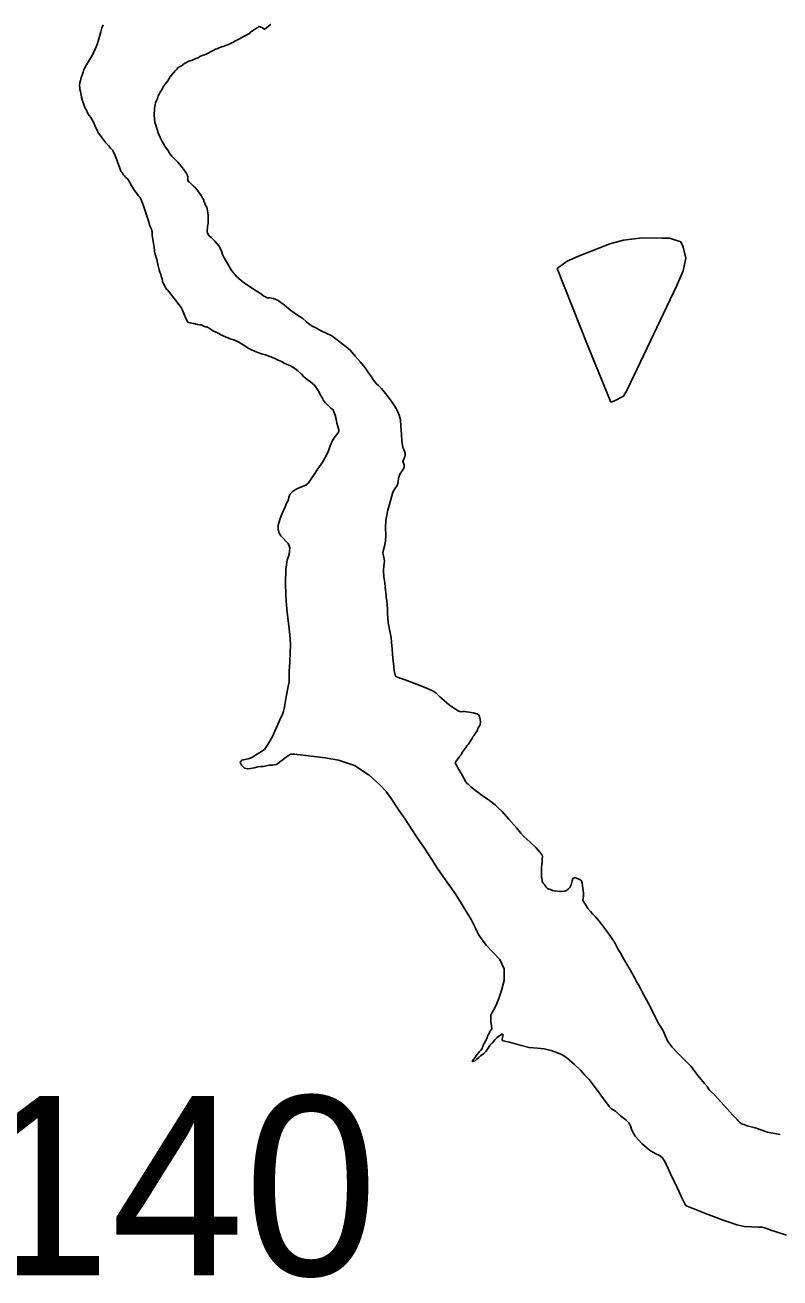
# Model space of a CAD drawing. Extents: x 1662474 to 1856135, y 779280 to 917889.
# Drawn here: x 1740276 to 1741488, y 796598 to 798611 of the extents above; entities that cross this region are included whole.
import ezdxf

# ---------------------------------------------------------------- set-up
doc = ezdxf.new("R2010")
doc.units = 0
for name, color, linetype in [('Cogo Default Point CELL', 7, 'Continuous'), ('Exist Hydrographic Lake Shore', 7, 'Continuous'), ('Exist Hydrographic Pond Under 1500 Sq Ft', 7, 'Continuous')]:
    doc.layers.add(name, color=color, linetype=linetype)

msp = doc.modelspace()

# ---------------------------------------------------------------- linework, layer by layer
at = {"layer": 'Exist Hydrographic Lake Shore'}
for points in [[(1740494.5, 798207.1), (1740493.8, 798210.5), (1740492.4, 798213.6), (1740491.4, 798217.6), (1740490, 798224.1), (1740487.6, 798234.1), (1740484.8, 798242.8), (1740484, 798247), (1740484, 798249.1), (1740483.2, 798253.6), (1740481.9, 798263.2), (1740480.2, 798273.2), (1740480, 798278.5), (1740479.5, 798280.3), (1740478.8, 798282.9), (1740476.6, 798288.2), (1740473.8, 798297.6), (1740470.1, 798309.2), (1740466.4, 798320.5), (1740463.2, 798328.9), (1740460.6, 798333.6), (1740457.8, 798336.8), (1740455.6, 798339.9), (1740452, 798345.1), (1740447.2, 798353), (1740442, 798361.7), (1740439.6, 798364.6), (1740437.5, 798366.4), (1740435.8, 798368.5), (1740434.1, 798370.1), (1740432.8, 798371.9), (1740431.8, 798374), (1740429.9, 798376.1), (1740428.1, 798380.8), (1740424.6, 798391.1), (1740420.8, 798401.3), (1740416.8, 798409.2), (1740413.1, 798413.1), (1740409.8, 798417.1), (1740406, 798421.2), (1740402.6, 798425.8), (1740399.2, 798429.9), (1740396.4, 798433.6), (1740394, 798437.2), (1740391.6, 798441.5), (1740390, 798444.9), (1740389.2, 798446.8), (1740387.9, 798449.1), (1740386.4, 798453.6), (1740384, 798458.2), (1740381.6, 798461.9), (1740379.2, 798465.6), (1740376.4, 798469.6), (1740374.5, 798474), (1740371.9, 798478.2), (1740370.4, 798482.9), (1740369, 798487.1), (1740367.8, 798490.8), (1740366.6, 798494.8), (1740365.9, 798498.7), (1740364.9, 798503.9), (1740364.2, 798507.9), (1740364, 798510.5), (1740363.5, 798512.9), (1740364, 798518.1), (1740364.9, 798521.8), (1740365.6, 798523.9), (1740366.4, 798526.5), (1740367.8, 798530.4), (1740369.2, 798535.2), (1740370.4, 798539.1), (1740372.5, 798542.8), (1740374.8, 798547), (1740378, 798552.2), (1740380.9, 798557.2), (1740383.8, 798561.9), (1740385.5, 798565.6), (1740386.9, 798568), (1740387.9, 798570.9), (1740390, 798575.6), (1740392.1, 798580.8), (1740393.8, 798586.4), (1740395.5, 798592.4), (1740397.6, 798599.8), (1740399.2, 798606.3), (1740401.2, 798611)], [(1740670.6, 798612.1), (1740663.5, 798606.3), (1740660.6, 798603.9), (1740656.4, 798606.6), (1740653.5, 798607.9), (1740651.8, 798608.4), (1740650.1, 798607.4), (1740647.2, 798605), (1740643.5, 798602.9), (1740640.6, 798600.8), (1740638.6, 798599.5), (1740636.5, 798597.1), (1740632, 798594.8), (1740626.8, 798592.1), (1740620.5, 798588.7), (1740616, 798586.4), (1740612.9, 798584.8), (1740610.8, 798583.4), (1740607.9, 798581.9), (1740602.4, 798579.5), (1740596.9, 798577.4), (1740594, 798576.4), (1740591.6, 798575.9), (1740587.9, 798574.2), (1740584.2, 798572.4), (1740581.9, 798571.9)], [(1740581.9, 798571.9), (1740579.2, 798570.3), (1740574.8, 798568), (1740570.1, 798565.6), (1740566.6, 798564.1), (1740564.2, 798563), (1740560.6, 798561.9), (1740556.4, 798560.1), (1740554, 798558.2), (1740550.4, 798556.7), (1740544.9, 798554.3), (1740538.9, 798552.5), (1740535.1, 798550.6), (1740532.2, 798549.1), (1740527.2, 798544.9), (1740522, 798542.2), (1740519.6, 798539.6), (1740517.6, 798537.6), (1740514.4, 798534.1), (1740511.2, 798529.9), (1740509.1, 798527.6), (1740507.6, 798524.7), (1740505.5, 798521.2), (1740502.6, 798517.6), (1740500.8, 798515.5), (1740498.4, 798512.6), (1740496, 798507.9), (1740493.1, 798503.1), (1740491.6, 798499.8), (1740490, 798496.9), (1740488.5, 798492.6), (1740486.6, 798488.4), (1740485.5, 798485.6), (1740485, 798482.4), (1740484, 798477.4), (1740483.8, 798472.7), (1740483.2, 798469.3), (1740483.2, 798466.1), (1740483.8, 798460.1), (1740484.2, 798454.1), (1740486.1, 798449.6), (1740487.1, 798445.9), (1740488.8, 798441.5), (1740490, 798437.6), (1740491.6, 798433.6), (1740493.4, 798429.1), (1740496.4, 798423.6), (1740499.2, 798418.1), (1740501.2, 798415.2), (1740503.1, 798412.6), (1740505.2, 798409.7), (1740507.4, 798406.1), (1740508.6, 798403.7), (1740511.5, 798400.2), (1740516, 798395.6), (1740521.5, 798390.3), (1740523.6, 798387.7), (1740526.8, 798384), (1740530.5, 798379.2), (1740533.9, 798373.8), (1740536, 798371.4), (1740536.5, 798369.6), (1740537.2, 798367.2), (1740537.5, 798364.1), (1740537.5, 798360.1), (1740539.9, 798358.2), (1740541.8, 798356.7), (1740543.2, 798355.1), (1740546.5, 798352), (1740549.9, 798349.1), (1740551.8, 798346.4), (1740553.2, 798344.1), (1740555.9, 798340.4), (1740558.8, 798336.8), (1740561.1, 798332.8), (1740562.8, 798329.7), (1740563.2, 798327.8), (1740564.9, 798324.1), (1740565.6, 798321.5), (1740567.8, 798318.1), (1740568.5, 798315.2), (1740569.2, 798312.3), (1740569.5, 798309.2), (1740570.1, 798305.5), (1740570.1, 798302.6), (1740570.1, 798298.4), (1740570.1, 798295.2), (1740570.1, 798291.9), (1740569.5, 798289.5), (1740569.2, 798286.9), (1740568.8, 798284), (1740568.5, 798281.9), (1740568.5, 798279.2), (1740569.2, 798276.4), (1740570.4, 798273.5), (1740571.6, 798271.9), (1740574.8, 798269.3), (1740580.9, 798263.5), (1740587.1, 798255.9), (1740590.8, 798248.8)], [(1740590.8, 798248.8), (1740593.1, 798242), (1740596, 798235.7), (1740600.8, 798227.6), (1740607.6, 798216.6)], [(1740607.6, 798216.6), (1740616, 798206.3), (1740626, 798197.9), (1740636.5, 798190.8), (1740647.2, 798184), (1740655.4, 798178.5), (1740659.6, 798175.1), (1740661.9, 798174), (1740664.9, 798172.7), (1740668.8, 798172.4), (1740674.8, 798171.4), (1740682.6, 798168), (1740692.4, 798160.9), (1740702.9, 798152.2), (1740713.4, 798144.6), (1740722, 798139.1), (1740728.1, 798134.1), (1740732.2, 798130.4), (1740735.1, 798128.1), (1740738.2, 798126.2), (1740741.8, 798124.9), (1740744.9, 798123.1), (1740748, 798121.2), (1740752.5, 798118.9), (1740759.6, 798116), (1740768.5, 798111.6), (1740776.9, 798105.2), (1740785.2, 798098.7), (1740791.6, 798093.7), (1740798.4, 798087.7), (1740806.2, 798078.8), (1740814.6, 798069.3), (1740822, 798060.1), (1740827.5, 798052), (1740832.2, 798045.7), (1740835.1, 798040.7), (1740838, 798037.2), (1740840.4, 798034.4), (1740843.2, 798031.5), (1740848, 798026.8), (1740854.6, 798018.9), (1740862.2, 798009.2), (1740868, 798000.8), (1740871.9, 797994.5), (1740874.2, 797989.2), (1740876.4, 797984.2), (1740878.8, 797976.6), (1740879.5, 797965.9), (1740880.2, 797953.6), (1740881.1, 797942), (1740882.6, 797932.8), (1740885.2, 797926.2), (1740886.1, 797922.3), (1740886.1, 797919.4), (1740884.8, 797915.2), (1740883.8, 797912.1), (1740882.6, 797909.4), (1740883.8, 797907.1), (1740884.8, 797903.7), (1740884.8, 797899.8), (1740881.6, 797894.5), (1740877.4, 797889.5), (1740875.4, 797882.9), (1740874.8, 797877.7), (1740874.2, 797874.3), (1740873.2, 797871.1), (1740869.8, 797865.9), (1740866.6, 797860.1), (1740864.9, 797854.6), (1740862.5, 797846.4), (1740858.2, 797831.5), (1740855.1, 797815.2), (1740854.4, 797802.4), (1740855.4, 797791.9), (1740854.4, 797781.9), (1740852.8, 797773.8), (1740851.4, 797767.8), (1740850.6, 797762.5), (1740851.8, 797755.9), (1740852.8, 797749.4), (1740852, 797742.2), (1740851.4, 797734.4), (1740851.8, 797724.4), (1740853.5, 797714.7), (1740854, 797707.9), (1740854.4, 797702.9), (1740855.4, 797698.7), (1740855.6, 797694.8), (1740855.9, 797691.1), (1740856.6, 797686.4), (1740857.5, 797679.8), (1740858, 797672.4), (1740858, 797665.4), (1740858.2, 797658.3), (1740858.8, 797650.7), (1740860.4, 797642.2), (1740861.9, 797634.4), (1740863.5, 797626.8), (1740864.2, 797619.2), (1740865.4, 797608.1)], [(1740682.6, 797800), (1740682.6, 797807.1), (1740685.5, 797818.1), (1740690, 797828.9), (1740694, 797837.8), (1740696, 797842.8), (1740697.9, 797845.9), (1740699.2, 797848.8), (1740699.5, 797852.5), (1740701.2, 797856.4), (1740705.5, 797861.2), (1740712.1, 797865.6), (1740719.6, 797868.8), (1740726.8, 797871.7), (1740730.8, 797875.3), (1740733.4, 797878.8), (1740735.1, 797881.6), (1740739.1, 797887.1), (1740745.9, 797897.6), (1740754, 797909.2), (1740759.6, 797918.9), (1740763.2, 797926.5), (1740766.1, 797934.9), (1740769.5, 797943.1), (1740773.8, 797949.9), (1740778, 797955.1), (1740779.5, 797957.8), (1740779.5, 797960.4), (1740778, 797965.9), (1740776.6, 797971.4), (1740776.1, 797974.3), (1740775.4, 797977.9), (1740773.8, 797983.8), (1740771.9, 797989.2), (1740770.4, 797992.4), (1740767.1, 797995.3), (1740762.8, 797999.8), (1740758.2, 798003.9), (1740755.6, 798006.8), (1740754.4, 798008.1), (1740753.8, 798010), (1740750.6, 798015.5), (1740746.8, 798023.6), (1740740.6, 798032.3), (1740734.1, 798037.8), (1740728.9, 798041.2), (1740726, 798043.3), (1740723.6, 798045.7), (1740719.6, 798050.1), (1740714.4, 798054.9), (1740708.6, 798059.6), (1740702.4, 798063.2), (1740696.9, 798065.6), (1740692.1, 798067.8), (1740687.6, 798070.1), (1740682.6, 798072.4), (1740676.1, 798075.6), (1740668.8, 798078.5), (1740661.9, 798080.9), (1740655.6, 798082.7), (1740649.6, 798084.8), (1740644.4, 798086.6), (1740639.6, 798088.8), (1740634.4, 798091.6), (1740629.1, 798095.3), (1740623.6, 798098.7), (1740619.1, 798101.1), (1740613.9, 798103.7), (1740605.5, 798106.8), (1740597.9, 798110), (1740594, 798111.6), (1740590.8, 798113.1), (1740586.1, 798115.8), (1740581.6, 798118.1), (1740578.8, 798118.9), (1740576.4, 798120.5), (1740573.2, 798122.6), (1740570.1, 798124.9), (1740567.8, 798125.8), (1740565.6, 798126), (1740562.5, 798127.1), (1740559.2, 798128.9), (1740556.6, 798129.1), (1740553, 798129.7), (1740546.8, 798131.2), (1740540.6, 798132.6), (1740538, 798133.1), (1740535.1, 798137.2), (1740532, 798144.9), (1740528.6, 798152.5), (1740526.5, 798157.2), (1740506.9, 798182.7), (1740504.8, 798185.1), (1740502.6, 798186.9), (1740500.5, 798191.1), (1740499.2, 798193.9), (1740497.9, 798196.1), (1740496.9, 798198.9), (1740496, 798203.1), (1740494.5, 798207.1)], [(1741040.4, 797058.1), (1741044.9, 797075.9), (1741045.1, 797094.8), (1741038, 797109.8), (1741026.8, 797121.6), (1741016.8, 797132.3), (1741009.8, 797141.5), (1741004.8, 797148.1), (1741002.9, 797152), (1741001.5, 797155.4), (1741000.2, 797157.8), (1740997.6, 797163.2), (1740991.9, 797174.1), (1740980.2, 797193.4), (1740967.8, 797213.9), (1740955.9, 797230.5), (1740946.5, 797243.6), (1740938.2, 797255.7), (1740929.1, 797270.4), (1740917.2, 797288.5), (1740904.8, 797306.1), (1740895.8, 797320), (1740887.1, 797333.6), (1740875, 797351.4), (1740863.5, 797368.5), (1740855.6, 797379.3), (1740845.6, 797390.1), (1740828.4, 797405.6), (1740804.8, 797421.2), (1740779.2, 797429.9), (1740757.8, 797433.9), (1740745.1, 797435.4), (1740735.6, 797436.5), (1740722, 797438.1), (1740708.6, 797439.6), (1740702.4, 797439.6), (1740697.6, 797436.5), (1740688.8, 797429.7), (1740679.5, 797423.1), (1740672.8, 797421.6), (1740668, 797421.6), (1740663.2, 797420.8), (1740658.8, 797419.9), (1740654.4, 797419.7), (1740649.6, 797419.2), (1740643.9, 797417.6), (1740638, 797416.3), (1740633.4, 797416), (1740628.4, 797417.3), (1740623.6, 797421.6), (1740621.5, 797426.2), (1740623.9, 797429.9), (1740629.4, 797431.2), (1740634.1, 797432.1), (1740638, 797433.1), (1740641.2, 797434.9), (1740645.9, 797438.1), (1740652.8, 797442), (1740660.6, 797447.2), (1740667.1, 797456.4), (1740673.2, 797468), (1740679.2, 797481.1), (1740684, 797491.9), (1740686.1, 797497.1), (1740686.9, 797498.4), (1740688.8, 797502.1), (1740689.8, 797504.8), (1740690.8, 797507.9), (1740692.4, 797515.5), (1740695.2, 797531.8), (1740698.4, 797548.3), (1740700, 797555.9), (1740700.2, 797558.3), (1740700.2, 797560.9), (1740700.2, 797563.6), (1740700.2, 797572.8), (1740701.2, 797587.4), (1740701.6, 797603.4), (1740702.4, 797614.4), (1740701.6, 797625.5), (1740700, 797640.9), (1740697.9, 797658.3), (1740696.4, 797671.9), (1740695.5, 797680.3), (1740695.2, 797683.8), (1740695, 797686.9), (1740694.5, 797695.3), (1740694, 797714.2), (1740694.5, 797736.2), (1740696.9, 797750.9), (1740699.8, 797760.4), (1740700.8, 797765.9), (1740701.2, 797770.4), (1740700.2, 797774), (1740698.4, 797777.7), (1740694.8, 797781.9), (1740690.5, 797786.4), (1740686.9, 797790.3), (1740684, 797794.5), (1740682.6, 797800)], [(1740865.4, 797608.1), (1740866.6, 797593.7), (1740868, 797580.3), (1740868.8, 797573.8), (1740869.2, 797571.1), (1740869.8, 797569.3), (1740870.1, 797566.4), (1740871.4, 797564.1), (1740876.4, 797562.2), (1740886.4, 797559.1), (1740904.5, 797552), (1740922, 797544.9), (1740932, 797540.4), (1740936, 797537.3), (1740938.2, 797535.2), (1740942, 797531.5), (1740948.8, 797525.8), (1740957.2, 797518.4), (1740965.4, 797512.9), (1740971.4, 797508.9), (1740974.8, 797507.6), (1740979.2, 797507.9), (1740981.6, 797508.1), (1740984.8, 797507.4), (1740989.2, 797506.8), (1740995.5, 797506.1), (1741001.5, 797504.5), (1741004.8, 797502.1), (1741006, 797497.9), (1741007.1, 797491.9), (1741006.8, 797486.9), (1741005.5, 797484.8), (1741004.5, 797483.2), (1741003.1, 797480.9), (1741002.4, 797478), (1741000, 797475.1), (1740997.9, 797471.9), (1740996.2, 797468.8), (1740994.5, 797466.7), (1740993.6, 797464.9), (1740992.4, 797462.8), (1740990.8, 797459.9), (1740989.2, 797457.2), (1740987.1, 797455.1), (1740985.2, 797452.8), (1740983.8, 797450.4), (1740981.9, 797448.1), (1740980.2, 797445.7), (1740977.6, 797442), (1740976.1, 797438.3), (1740974.2, 797436.5), (1740972.4, 797434.4), (1740969.5, 797430.4), (1740967.8, 797427.6), (1740966.6, 797425.8), (1740968.5, 797422.1), (1740971.6, 797415.5), (1740976.4, 797407.9), (1740980.2, 797400.8), (1740983.8, 797395.3), (1740985.5, 797392.4), (1740987.1, 797391.1), (1740991.6, 797386.9), (1740999.2, 797381.1), (1741010, 797373.2), (1741021.5, 797364.9), (1741030.8, 797358.3), (1741035.6, 797353.3), (1741041.8, 797347.2), (1741052.8, 797335.2), (1741065.1, 797321), (1741072.1, 797312.4), (1741076.6, 797307.1), (1741081.6, 797303.2), (1741087.6, 797297.7), (1741096, 797289.5), (1741103.1, 797281.4), (1741106, 797277.2), (1741106.8, 797275.4), (1741106.2, 797271.1), (1741106, 797265.9), (1741105.5, 797261.2), (1741105.2, 797258), (1741104.8, 797254.9), (1741104.8, 797252.2), (1741105.2, 797248.3), (1741105.2, 797245.2), (1741105.2, 797242), (1741105.5, 797240.4), (1741106, 797237.3), (1741106.2, 797235.2), (1741107.9, 797232.3), (1741109.1, 797230.5), (1741110.8, 797228.4), (1741112.4, 797226), (1741114.6, 797223.9), (1741117.2, 797222.9), (1741119.6, 797222.1), (1741122.9, 797220.8), (1741126, 797220.2)], [(1741126, 797220.2), (1741130.4, 797219.4), (1741136, 797218.9), (1741141.8, 797219.7), (1741145.1, 797220.8), (1741147.8, 797222.9), (1741150.4, 797225.5), (1741151.8, 797227.6), (1741152.5, 797229.7), (1741153.2, 797231.8), (1741154.4, 797236), (1741155.6, 797239.9), (1741158.5, 797241.2), (1741162.5, 797239.9), (1741166.6, 797238.3), (1741169.2, 797236.2), (1741170.4, 797232.1), (1741171.6, 797224.4), (1741172.4, 797216.1), (1741172.4, 797211.3), (1741171.9, 797208.2), (1741171.6, 797205.6), (1741172.6, 797202.1), (1741175.6, 797197.9), (1741179.5, 797191.9), (1741183.8, 797186.9), (1741187.6, 797182.4), (1741192.4, 797177.7), (1741199.8, 797168.8), (1741211.2, 797153.6), (1741222, 797137.3), (1741227.2, 797128.1), (1741229.4, 797124.4), (1741231.2, 797121), (1741235.1, 797113.9), (1741241.8, 797102.1), (1741249.6, 797089.5), (1741254.9, 797079.6), (1741258.2, 797073.2), (1741260.9, 797069.1), (1741263.5, 797064.1), (1741267.8, 797055.7), (1741273.5, 797044.9), (1741281.4, 797029.7), (1741287.9, 797016.3), (1741292.6, 797007.9), (1741295.2, 797003.9), (1741297.4, 797000.3), (1741300.5, 796995.3), (1741303.6, 796987.7), (1741308.1, 796978), (1741314.6, 796968.8), (1741323.6, 796959.6), (1741333.6, 796949.9), (1741344.9, 796938.4), (1741356.6, 796923.1), (1741366.6, 796910.8), (1741371.4, 796905), (1741372.6, 796902.4), (1741374.8, 796900), (1741382.6, 796892.1), (1741397.6, 796875.9), (1741412.4, 796859.9), (1741419.1, 796852.5), (1741420.8, 796850.7), (1741422.2, 796848.9), (1741424.1, 796847.2), (1741426.5, 796845.7), (1741429.6, 796844.9), (1741435.4, 796842.8), (1741448, 796839.1), (1741468, 796832.6), (1741488.4, 796828.4)], [(1741026, 797024.7), (1741029.6, 797031.2), (1741033.6, 797038.9), (1741036.8, 797047), (1741040.4, 797058.1)], [(1741423.4, 796682.4), (1741418.4, 796683.8), (1741411.2, 796686.1), (1741396.9, 796691.1), (1741372.4, 796700.3), (1741349.4, 796709.2), (1741338.9, 796713.7), (1741336.8, 796714.8), (1741335.1, 796717.1), (1741331.2, 796724.7), (1741322.2, 796744.4), (1741312, 796765.6), (1741306, 796779.1), (1741302.1, 796786.9), (1741298.6, 796791.6), (1741294.5, 796794.8), (1741287.6, 796797.9), (1741278.5, 796803.7), (1741266.1, 796814.2), (1741255.6, 796825.8), (1741250.1, 796835.4), (1741247.8, 796842.3), (1741245.1, 796847.2), (1741240.4, 796852.2), (1741232, 796858.8), (1741223.6, 796865.9), (1741217.6, 796870.1), (1741213.9, 796873.5), (1741210.8, 796877.4), (1741204.8, 796885.9), (1741193.4, 796901.6), (1741181.4, 796916.8), (1741174.2, 796924.7), (1741168.2, 796931.5), (1741157.8, 796941.2), (1741145.6, 796951.8), (1741138, 796956.8), (1741130.8, 796959.9), (1741120.5, 796963.8), (1741109.1, 796966.4), (1741098.6, 796967.5), (1741085.2, 796968.2), (1741068.5, 796972.5), (1741053.5, 796976.9), (1741045.9, 796978.8), (1741043.5, 796979), (1741041.8, 796980.3), (1741041.8, 796982.4), (1741042.5, 796984.2), (1741043.2, 796986.4), (1741043.5, 796988.5), (1741042, 796990.1), (1741038.9, 796987.9), (1741036.5, 796986.4), (1741033.4, 796984), (1741031.8, 796982.4), (1741029.9, 796980.6), (1741028.1, 796977.8), (1741026, 796975.6), (1741024.1, 796974.3), (1741022.9, 796972.5), (1741021.2, 796970.1), (1741019.6, 796967.2), (1741018.1, 796964.9), (1741016, 796962.5), (1741013.9, 796960.4), (1741012, 796958.3), (1741009.8, 796956.4), (1741007.4, 796955.1), (1741004.5, 796952.2), (1741001.5, 796949.9), (1741000, 796948.3), (1740998.4, 796947), (1740994, 796945.7), (1740995.5, 796948.3), (1740997.9, 796951.8), (1741000, 796954.9), (1741002.4, 796957.8), (1741003.9, 796959.9), (1741005.5, 796961.7), (1741007.6, 796964.1), (1741009.8, 796966.7), (1741010.2, 796969.3), (1741011.2, 796971.2), (1741012, 796973.2), (1741013.6, 796975.1), (1741014.6, 796978), (1741016.2, 796980.9), (1741017.6, 796983.8), (1741018.4, 796986.4), (1741019.6, 796988.5), (1741020.8, 796991.1), (1741022.2, 796994), (1741023.9, 796996.1), (1741025.1, 796998.4), (1741024.6, 797003.4), (1741023.6, 797010), (1741023.6, 797016.1), (1741023.9, 797020.5), (1741026, 797024.7)], [(1741498.4, 796666.7), (1741481.9, 796672.5), (1741473.2, 796675.1), (1741469.2, 796676.4), (1741466.1, 796677.8), (1741462.8, 796678.5), (1741459.2, 796679.6), (1741453.2, 796679.8), (1741442, 796680.4), (1741430.6, 796680.9), (1741423.4, 796682.4)]]:
    msp.add_lwpolyline(points, dxfattribs=at)
at = {"layer": 'Exist Hydrographic Pond Under 1500 Sq Ft'}
msp.add_lwpolyline([(1741179.3, 798095.4), (1741130.3, 798219.8), (1741146.5, 798231.6), (1741164.5, 798239.5), (1741214.7, 798259.1), (1741236.7, 798264.9), (1741266.6, 798268.7), (1741298.6, 798268.4), (1741310.7, 798268.3), (1741328.7, 798262.2), (1741332.6, 798254.1), (1741336.5, 798236.1), (1741332.2, 798216.1), (1741322.2, 798192.1), (1741242.6, 798024.8), (1741236.7, 798014.8), (1741222.5, 798006.9), (1741216.6, 798005), (1741179.3, 798095.4)], dxfattribs=at)

# ---------------------------------------------------------------- texts
at = {"layer": 'Cogo Default Point CELL'}
msp.add_text('1140', height=288, dxfattribs=at).set_placement((1739985.4, 796602.3))

doc.saveas('drawing.dxf')
